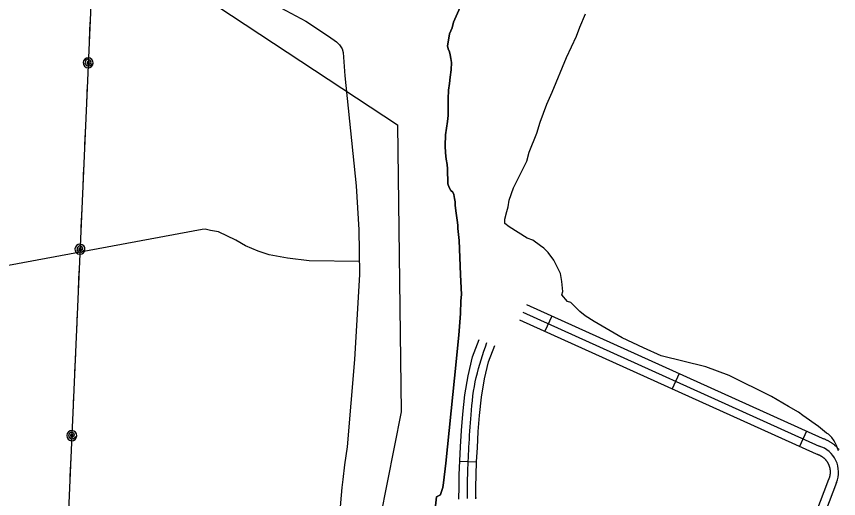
# Model space of a CAD drawing. Extents: x 3683402 to 3721514, y 487807 to 513565.
# Drawn here: x 3695530 to 3697002, y 497950 to 498813 of the extents above; entities that cross this region are included whole.
import ezdxf

# ---------------------------------------------------------------- set-up
doc = ezdxf.new("R2010")
doc.units = 0
for name, color, linetype in [('V-ROAD-CNTR', 7, 'Continuous'), ('V-SITE-VEGE', 7, 'Continuous'), ('V-TOPO-BNDY', 7, 'Continuous'), ('V-TOPO-SHOR', 7, 'Continuous'), ('V-UTIL-LINE', 7, 'Continuous')]:
    doc.layers.add(name, color=color, linetype=linetype)

msp = doc.modelspace()

# ---------------------------------------------------------------- linework, layer by layer
at = {"layer": 'V-ROAD-CNTR'}
for p, q in [((3696488.6, 498276.8), (3696476.2, 498249.5)), ((3696716.4, 498173.9), (3696704, 498146.5)), ((3696944.2, 498070.9), (3696931.8, 498043.5)), ((3696323.9, 498016.8), (3696353.9, 498015.6))]:
    msp.add_line(p, q, dxfattribs=at)
for points in [[(3696443, 498297.4), (3696972.3, 498058.2), (3696972.4, 498058.2), (3696973.4, 498057.8), (3696974.4, 498057.5), (3696975.5, 498057.1), (3696976.6, 498056.7), (3696977.5, 498056.3), (3696978.6, 498055.8), (3696979.6, 498055.4), (3696980.6, 498054.9), (3696981.6, 498054.4), (3696982.6, 498053.9), (3696983.5, 498053.4), (3696984.5, 498052.8), (3696985.5, 498052.3), (3696986.4, 498051.7), (3696987.4, 498051.1), (3696988.3, 498050.5), (3696989.2, 498049.9), (3696990.1, 498049.3), (3696991, 498048.6), (3696991.9, 498047.9), (3696992.8, 498047.2), (3696993.6, 498046.6), (3696994.5, 498045.9), (3696995.3, 498045.1), (3696996.1, 498044.4), (3696996.9, 498043.6), (3696997.8, 498042.8), (3696998.6, 498042), (3696999.3, 498041.3), (3697000, 498040.5), (3697000.8, 498039.6), (3697001.5, 498038.8), (3697002.2, 498038)], [(3696436.8, 498283.8), (3696967, 498044.1)], [(3696430.7, 498270.1), (3696961.7, 498030), (3696963.3, 498029.6), (3696963.8, 498029.4), (3696964.4, 498029.2), (3696965, 498029), (3696965.5, 498028.8), (3696966.1, 498028.5), (3696966.6, 498028.3), (3696967.1, 498028.1), (3696967.6, 498027.8), (3696968.2, 498027.6), (3696968.7, 498027.3), (3696969.2, 498027), (3696969.7, 498026.8), (3696970.2, 498026.5), (3696970.7, 498026.2), (3696971.2, 498025.8), (3696971.7, 498025.5), (3696972.2, 498025.2), (3696972.7, 498024.9), (3696973.2, 498024.5), (3696973.6, 498024.2), (3696974.1, 498023.8), (3696974.5, 498023.4), (3696975, 498023.1), (3696975.4, 498022.7), (3696975.9, 498022.3), (3696976.3, 498021.9), (3696976.7, 498021.5), (3696977.1, 498021.1), (3696977.5, 498020.6), (3696977.9, 498020.2), (3696978.3, 498019.8), (3696978.7, 498019.4), (3696979.1, 498018.9), (3696979.4, 498018.4), (3696979.8, 498018), (3696980.1, 498017.5), (3696980.5, 498017), (3696980.8, 498016.6), (3696981.1, 498016.1), (3696981.5, 498015.6), (3696981.8, 498015.1), (3696982.1, 498014.6), (3696982.4, 498014.1), (3696982.6, 498013.6), (3696982.9, 498013), (3696983.2, 498012.5), (3696983.4, 498012), (3696983.7, 498011.4), (3696983.9, 498010.9), (3696984.2, 498010.4), (3696984.4, 498009.9), (3696984.6, 498009.3), (3696984.8, 498008.7), (3696985, 498008.2), (3696985.1, 498007.7), (3696985.3, 498007.1), (3696985.5, 498006.5), (3696985.6, 498006), (3696985.8, 498005.4), (3696985.9, 498004.8), (3696986, 498004.2), (3696986.1, 498003.7), (3696986.2, 498003.1), (3696986.3, 498002.5), (3696986.4, 498001.9), (3696986.5, 498001.4), (3696986.5, 498000.7), (3696986.6, 498000.2), (3696986.6, 497999.6), (3696986.7, 497999), (3696986.7, 497998.4), (3696986.7, 497997.9), (3696986.7, 497997.3), (3696986.7, 497996.7), (3696986.6, 497996.1), (3696986.6, 497995.5), (3696986.6, 497995), (3696986.5, 497994.4), (3696986.5, 497993.7), (3696986.4, 497993.2), (3696986.3, 497992.6), (3696986.2, 497992.1), (3696986.1, 497991.5), (3696986, 497990.8), (3696985.9, 497990.3), (3696985.7, 497989.7), (3696985.6, 497989.1), (3696985.5, 497988.6), (3696985.3, 497988), (3696985.1, 497987.5), (3696984.9, 497987), (3696984.7, 497986.4), (3696984.5, 497985.8), (3696984.3, 497985.3), (3696984.1, 497984.7), (3696983.9, 497984.2), (3696867.5, 497677.1)], [(3696322.4, 497949.2), (3696322.6, 497971.3), (3696323, 497992.5), (3696323.9, 498017.7), (3696325.3, 498042.7), (3696327, 498071.9), (3696329.1, 498101.4), (3696333.1, 498135.7), (3696338.7, 498169.9), (3696346.5, 498203.8), (3696358.6, 498234.8)], [(3696352.7, 497949.3), (3696352.5, 497950.5), (3696352.4, 497951.8), (3696352.5, 497950.9), (3696352.6, 497970.9), (3696353, 497991.7), (3696353.9, 498016.3), (3696355.3, 498041), (3696357, 498070), (3696359, 498098.6), (3696362.8, 498131.5), (3696368.1, 498164.1), (3696375.2, 498194.9), (3696386.5, 498224)], [(3696997.8, 497978.6), (3696579.4, 496875), (3696569, 496853), (3696555.6, 496804.6), (3696548.5, 496771)]]:
    msp.add_lwpolyline(points, dxfattribs=at)
msp.add_arc((3696953.2, 497997.6), 48.5, 336.9875, 73.4182, dxfattribs=at)
msp.add_spline([(3696337.5, 497950.1), (3696338, 497992.1), (3696340.3, 498041.8), (3696344, 498100), (3696353.4, 498167), (3696372.5, 498229.4)], degree=3, dxfattribs=at)
at = {"layer": 'V-SITE-VEGE'}
msp.add_lwpolyline([(3697001.9, 498035.4), (3696997.9, 498045.3), (3696993.9, 498053.3), (3696989.9, 498059.3), (3696983.9, 498065.2), (3696979.9, 498067.2), (3696965.9, 498079.1), (3696937.9, 498099), (3696929.9, 498104.9), (3696912, 498114.8), (3696882, 498132.7), (3696806.1, 498170.3), (3696764.2, 498186.1), (3696684.3, 498205.8), (3696652.4, 498219.7), (3696614.4, 498237.5), (3696564.5, 498267.2), (3696548.5, 498277.1), (3696538.5, 498285.1), (3696522.5, 498301), (3696516.5, 498303), (3696506.5, 498314.9), (3696508.5, 498320.9), (3696506.4, 498338.8), (3696504.4, 498352.8), (3696492.4, 498376.7), (3696482.3, 498390.6), (3696474.3, 498398.5), (3696468.3, 498402.5), (3696454.4, 498412.4), (3696444.4, 498416.4), (3696412.4, 498436.2), (3696404.4, 498442.2), (3696404.4, 498450.1), (3696408.3, 498464.1), (3696410.3, 498472.1), (3696412.2, 498484.1), (3696420.1, 498506), (3696443.9, 498554), (3696447.9, 498569.9), (3696461.7, 498603.9), (3696467.6, 498623.8), (3696479.5, 498655.8), (3696489.4, 498677.7), (3696515.1, 498739.6), (3696532.9, 498777.6), (3696538.8, 498793.6), (3696548.7, 498817.5)], dxfattribs=at)
at = {"layer": 'V-TOPO-BNDY'}
for p, q in [((3695552.8, 499054.3), (3696212.7, 498618.8)), ((3696212.7, 498618.8), (3696218.8, 498105.5)), ((3696218.8, 498105.5), (3696126.1, 497639.3))]:
    msp.add_line(p, q, dxfattribs=at)
at = {"layer": 'V-TOPO-SHOR'}
for points in [[(3695496, 499039.4), (3695541.1, 499030.8), (3695574.1, 499022.1), (3695602.3, 499012.6), (3695633.8, 499000.5), (3695677.2, 498983.4), (3695699.4, 498974.9), (3695709.6, 498971.5), (3695753.2, 498950.5), (3695880.7, 498895), (3695918.2, 498877.7), (3695958.9, 498854.7), (3696003.5, 498828.6), (3696048.3, 498804.4)], [(3696276.6, 497904), (3696282.2, 497953.1), (3696289.1, 497956.7), (3696289.3, 497957.2), (3696291.3, 497962.6), (3696293.5, 497970.1), (3696294.6, 497978.2), (3696298.7, 498013.6), (3696314.7, 498165.5), (3696321.9, 498242.4), (3696325.1, 498281.2), (3696325.7, 498303.9), (3696326.7, 498315.2), (3696326.6, 498326.4), (3696325.2, 498351.3), (3696322.6, 498412.2), (3696320.1, 498433.7), (3696320.6, 498438.8), (3696319.7, 498444.5), (3696317.1, 498465), (3696315.7, 498475), (3696315.5, 498481.4), (3696314.5, 498487.2), (3696313.3, 498494.3), (3696311.6, 498498.3), (3696308, 498501.2), (3696305.1, 498506.8), (3696302.7, 498513.5), (3696301.6, 498540.3), (3696301.4, 498547.9), (3696299.3, 498557.7), (3696298.4, 498568.9), (3696297.5, 498581.2), (3696298.3, 498600.9), (3696301.6, 498625.1), (3696302.9, 498635.6), (3696302.9, 498643.9), (3696303, 498656.4), (3696303.3, 498665.7), (3696303.4, 498680.8), (3696305.2, 498693.3), (3696306.5, 498704.5), (3696308.2, 498717.4), (3696309, 498730.9), (3696307.9, 498737.5), (3696306.7, 498744.1), (3696305.5, 498749.9), (3696303.1, 498755.3), (3696301.9, 498760.2), (3696302.9, 498766.8), (3696305.4, 498781.9), (3696310.4, 498792.9), (3696312.9, 498802.7), (3696329.2, 498840.2)], [(3696329.2, 498840.2), (3696312.9, 498802.7), (3696310.4, 498792.9), (3696305.4, 498781.9), (3696302.9, 498766.8), (3696301.9, 498760.2), (3696303.1, 498755.3), (3696305.5, 498749.9), (3696306.7, 498744.1), (3696307.9, 498737.5), (3696309, 498730.9), (3696308.2, 498717.4), (3696306.5, 498704.5), (3696305.2, 498693.3), (3696303.4, 498680.8), (3696303.3, 498665.7), (3696303, 498656.4), (3696302.9, 498643.9), (3696302.9, 498635.6), (3696301.6, 498625.1), (3696298.3, 498600.9), (3696297.5, 498581.2), (3696298.4, 498568.9), (3696299.3, 498557.7), (3696301.4, 498547.9), (3696301.6, 498540.3), (3696302.7, 498513.5), (3696305.1, 498506.8), (3696308, 498501.2), (3696311.6, 498498.3), (3696313.3, 498494.3), (3696314.5, 498487.2), (3696315.5, 498481.4), (3696315.7, 498475), (3696317.1, 498465)], [(3696048.3, 498804.4), (3696088.9, 498777.8), (3696103, 498767.7), (3696108.6, 498762.5), (3696113.5, 498754.9), (3696115.2, 498748.6), (3696118.3, 498706.8), (3696138.7, 498510), (3696143.2, 498431.3), (3696143.9, 498392.2), (3696144.7, 498351.1), (3696135.5, 498199), (3696122.4, 498042.7), (3696117.6, 498010.5), (3696114.3, 497984.3), (3696112.5, 497969.7), (3696108.8, 497921.3)], [(3696317.1, 498465), (3696319.7, 498444.5), (3696320.6, 498438.8), (3696320.1, 498433.7), (3696322.6, 498412.2), (3696325.2, 498351.3), (3696326.6, 498326.4), (3696326.7, 498315.2), (3696325.7, 498303.9), (3696325.1, 498281.2), (3696321.9, 498242.4), (3696314.7, 498165.5), (3696298.7, 498013.6), (3696294.6, 497978.2), (3696293.5, 497970.1), (3696291.3, 497962.6), (3696289.3, 497957.2), (3696289.1, 497956.7), (3696282.2, 497953.1), (3696276.6, 497904)], [(3696144.3, 498374.5), (3696054.5, 498375.8), (3696015.4, 498380.4), (3695982.6, 498386.5), (3695963.1, 498392.7), (3695940.4, 498402.7), (3695923.2, 498412.8), (3695892, 498427.6), (3695877.9, 498429.9), (3695868.5, 498432.2), (3695863.1, 498431.4), (3695490.2, 498362.2)]]:
    msp.add_lwpolyline(points, dxfattribs=at)
at = {"layer": 'V-UTIL-LINE'}
for points in [[(3695870.6, 505530.4), (3695728.9, 502431.4), (3695838.9, 502046.2), (3695757.1, 500803.7), (3695667.6, 498928.7), (3695617, 497780.2), (3691153.1, 497384.5), (3689228.6, 497219.4)], [(3695662, 498803), (3695660.5, 498769)], [(3695658.8, 498730), (3695661.3, 498731.6), (3695659.1, 498732.5), (3695656.8, 498731), (3695657, 498728), (3695660.4, 498727.7), (3695663.9, 498730.8), (3695662.3, 498734.8), (3695657.7, 498736.3), (3695654.2, 498733.3), (3695653, 498729), (3695655.9, 498725.2), (3695661.4, 498724.6), (3695667.8, 498729.6), (3695667.3, 498733.1), (3695665.5, 498736.1), (3695662.6, 498738.2), (3695659.2, 498739), (3695655.7, 498738.5), (3695652.7, 498736.7), (3695650.7, 498733.8), (3695649.8, 498730.4), (3695650.4, 498727), (3695652.2, 498724), (3695655, 498721.9), (3695658.4, 498721), (3695661.9, 498721.6), (3695664.9, 498723.4), (3695667, 498726.2), (3695667.8, 498729.6)], [(3695657.1, 498691.1), (3695655.6, 498657.1)], [(3695653.9, 498617.2), (3695652.4, 498583.2)], [(3695650.6, 498543.3), (3695649.1, 498509.3)], [(3695647.3, 498469.3), (3695645.9, 498435.4)], [(3695644.1, 498396.4), (3695646.6, 498397.9), (3695644.4, 498398.8), (3695642.1, 498397.3), (3695642.3, 498394.4), (3695645.7, 498394), (3695649.2, 498397.1), (3695647.6, 498401.1), (3695643, 498402.6), (3695639.5, 498399.7), (3695638.3, 498395.3), (3695641.2, 498391.5), (3695646.7, 498390.9), (3695653.1, 498396), (3695652.6, 498399.4), (3695650.8, 498402.4), (3695647.9, 498404.5), (3695644.5, 498405.4), (3695641.1, 498404.8), (3695638.1, 498403), (3695636, 498400.2), (3695635.1, 498396.8), (3695635.7, 498393.3), (3695637.5, 498390.3), (3695640.3, 498388.2), (3695643.7, 498387.4), (3695647.2, 498387.9), (3695650.2, 498389.7), (3695652.3, 498392.6), (3695653.1, 498396)], [(3695642.4, 498357.4), (3695640.9, 498323.5)], [(3695639.2, 498283.5), (3695637.7, 498249.5)], [(3695635.9, 498209.6), (3695634.4, 498175.6)], [(3695632.7, 498135.7), (3695631.2, 498101.7)], [(3695629.4, 498062.7), (3695631.9, 498064.2), (3695629.7, 498065.1), (3695627.4, 498063.6), (3695627.6, 498060.7), (3695631, 498060.4), (3695634.6, 498063.4), (3695633, 498067.4), (3695628.3, 498068.9), (3695624.8, 498066), (3695623.6, 498061.7), (3695626.5, 498057.8), (3695632, 498057.2), (3695638.4, 498062.3), (3695637.9, 498065.8), (3695636.1, 498068.8), (3695633.2, 498070.8), (3695629.8, 498071.7), (3695626.4, 498071.1), (3695623.4, 498069.3), (3695621.3, 498066.5), (3695620.5, 498063.1), (3695621, 498059.6), (3695622.8, 498056.6), (3695625.6, 498054.5), (3695629, 498053.7), (3695632.5, 498054.2), (3695635.5, 498056), (3695637.6, 498058.9), (3695638.4, 498062.3)], [(3695627.7, 498023.8), (3695626.2, 497989.8)]]:
    msp.add_lwpolyline(points, dxfattribs=at)

doc.saveas('drawing.dxf')
